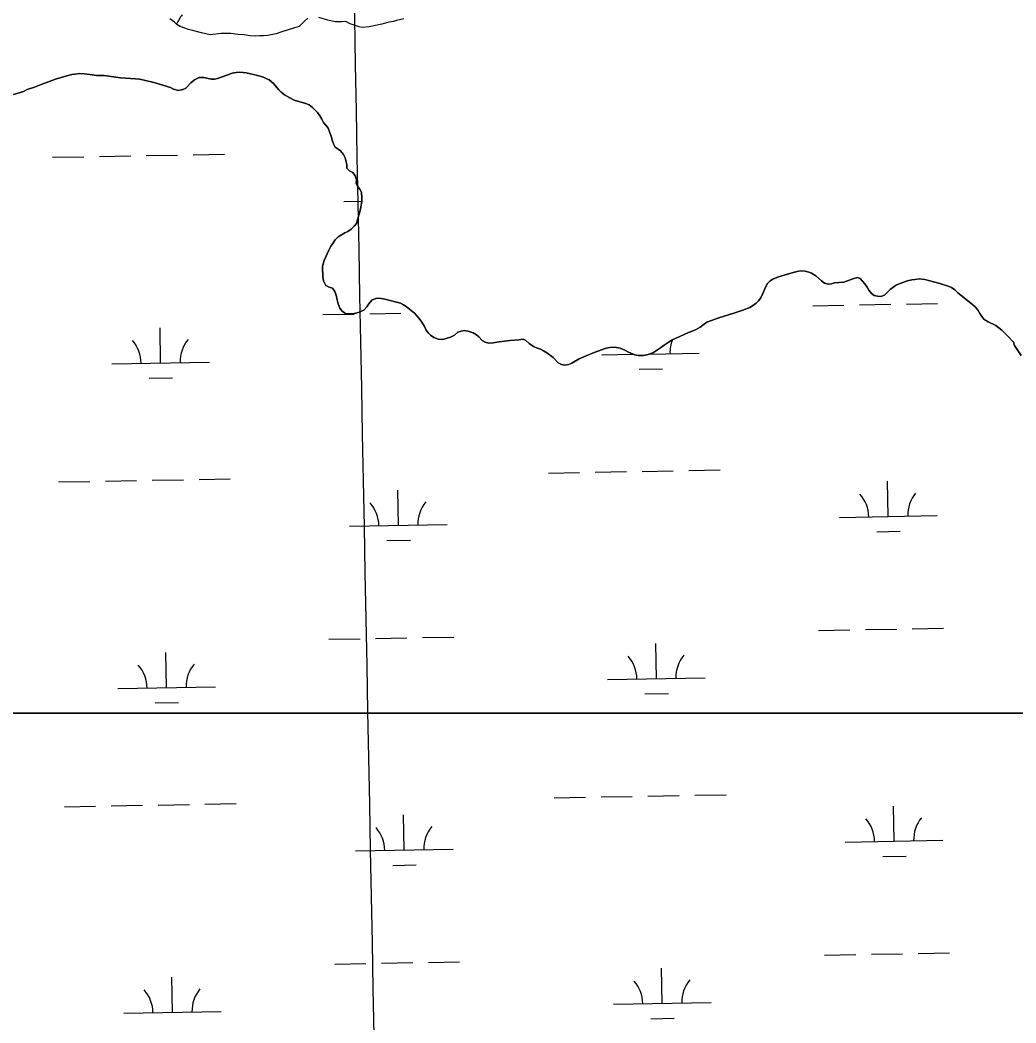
# Model space of a CAD drawing. Extents: x 3957609 to 3995875, y 234277 to 260273.
# Drawn here: x 3982701 to 3983721, y 244753 to 245780 of the extents above; entities that cross this region are included whole.
import ezdxf

# ---------------------------------------------------------------- set-up
doc = ezdxf.new("R2010")
doc.units = 0
for name, color, linetype in [('V-GRID-MAJR', 7, 'Continuous'), ('V-TOPO-SHOR', 7, 'Continuous'), ('V-WETL-SWMP', 7, 'Continuous')]:
    doc.layers.add(name, color=color, linetype=linetype)

msp = doc.modelspace()

# ---------------------------------------------------------------- linework, layer by layer
at = {"layer": 'V-GRID-MAJR'}
msp.add_spline([(3983152.998, 240103.582), (3983094.879, 243130.385), (3982978.522, 249190.173), (3982862.165, 255249.95), (3982803.928, 258282.928)], degree=3, dxfattribs=at)
at = {"layer": 'V-TOPO-SHOR'}
for points in [[(3982995.912, 245781.638), (3982992.824, 245779.102), (3982990.264, 245776.458), (3982986.961, 245773.393), (3982982.176, 245771.713), (3982968.357, 245767.31), (3982963.468, 245765.846), (3982960.173, 245765.115), (3982955.178, 245764.074), (3982950.4, 245763.669), (3982946.472, 245763.683), (3982942.541, 245763.275), (3982937.02, 245763.724), (3982930.761, 245764.598), (3982924.392, 245765.156), (3982916.964, 245766.141), (3982907.197, 245766.18), (3982895.937, 245764.846), (3982887.026, 245766.794), (3982877.694, 245769.168), (3982873.876, 245770.245), (3982865.076, 245773.147), (3982861.795, 245775.389), (3982859.466, 245777.734), (3982854.49, 245780.939)], [(3983071.695, 245775.703), (3983058.731, 245772.889), (3983051.616, 245772.174), (3983048.644, 245772.823), (3983039.314, 245775.94), (3983034.972, 245778.293), (3983030.509, 245777.994), (3983023.929, 245778.021), (3983016.609, 245779.643), (3983007.17, 245782.443)], [(3983094.331, 245780.919), (3983086.893, 245779.356), (3983083.917, 245778.521), (3983078.924, 245777.585), (3983071.695, 245775.703)], [(3982694.473, 245703.576), (3982704.677, 245706.507), (3982708.295, 245708.616), (3982715.844, 245711.24), (3982724.565, 245714.603), (3982729.136, 245716.069), (3982737.641, 245719.114), (3982749.016, 245722.571), (3982754.117, 245723.931), (3982757.2, 245724.556), (3982762.297, 245724.959), (3982766.862, 245724.624), (3982772.592, 245724.069), (3982779.594, 245723.083), (3982787.24, 245722.946), (3982804.005, 245720.755), (3982819.395, 245719.737), (3982823.534, 245719.297), (3982828.415, 245718.426), (3982839.445, 245715.514), (3982855.245, 245710.673), (3982858.317, 245708.963), (3982863.409, 245707.666), (3982867.765, 245708.817), (3982870.849, 245710.079), (3982876.287, 245715.365), (3982880.014, 245718.535), (3982884.802, 245720.851), (3982889.58, 245721.044), (3982896.9, 245719.315), (3982900.295, 245719.196), (3982903.484, 245719.925), (3982913.904, 245723.813), (3982918.584, 245725.385), (3982922.408, 245726.006), (3982925.488, 245726.313), (3982929.629, 245726.19), (3982932.918, 245725.646), (3982941.616, 245723.804), (3982949.675, 245721.543), (3982952.642, 245720.364), (3982956.458, 245718.437), (3982960.795, 245714.701), (3982966.29, 245708.205), (3982968.617, 245706.071), (3982972.108, 245703.296), (3982977.405, 245700.195), (3982982.068, 245697.842), (3982985.459, 245696.658), (3982994.051, 245694.289), (3982997.229, 245693.107), (3983000.934, 245690.332), (3983006.009, 245685.003), (3983008.331, 245681.808), (3983010.336, 245678.402), (3983012.126, 245674.892), (3983014.453, 245672.314), (3983016.73, 245668.949), (3983020.032, 245660.908), (3983021.158, 245655.893), (3983022.166, 245653.044), (3983023.872, 245649.638), (3983027.007, 245647.652), (3983029.506, 245645.794), (3983032.696, 245642.085), (3983034.319, 245638.851), (3983035.988, 245631.753), (3983036.08, 245628.249), (3983038.828, 245625.371), (3983042.111, 245623.553), (3983044.436, 245620.251), (3983045.8, 245616.424), (3983045.57, 245612.285), (3983046.834, 245609.52), (3983049.369, 245606.642), (3983050.946, 245603.026), (3983051.352, 245598.035), (3983051.231, 245594.424), (3983050.68, 245589.861), (3983049.169, 245583.285), (3983047.012, 245575.118), (3983045.828, 245571.513), (3983043.588, 245568.763), (3983040.391, 245565.697), (3983036.983, 245563.161), (3983033.792, 245562.006), (3983030.597, 245559.684), (3983027.194, 245557.787), (3983023.888, 245554.615)], [(3983023.888, 245554.615), (3983021.539, 245550.908), (3983019.509, 245548.158), (3983017.05, 245543.494), (3983012.868, 245533.426), (3983011.686, 245530.139), (3983011.141, 245527.063), (3983011.422, 245517.188), (3983012.04, 245512.832), (3983014.568, 245507.833), (3983017.853, 245506.227), (3983021.244, 245505.043), (3983023.78, 245501.635), (3983025.146, 245498.127), (3983026.079, 245493.132), (3983027.126, 245489.095), (3983028.912, 245484.629), (3983031.236, 245481.54), (3983034.517, 245479.402), (3983037.489, 245478.859), (3983041.63, 245479.054), (3983046.412, 245479.992), (3983050.24, 245481.143), (3983053.856, 245483.146), (3983056.416, 245486.003), (3983058.552, 245489.286), (3983061.434, 245492.989), (3983065.794, 245494.67), (3983069.511, 245494.869), (3983074.709, 245493.996), (3983090.831, 245489.685), (3983094.116, 245488.184), (3983096.871, 245486.58), (3983105.124, 245479.539), (3983110.197, 245474), (3983112.941, 245470.379), (3983115.473, 245466.014), (3983117.263, 245462.185), (3983119.268, 245459.416), (3983121.594, 245457.071), (3983124.981, 245454.722), (3983129.54, 245453.11), (3983134.21, 245452.668), (3983142.287, 245454.863), (3983146.225, 245457.183), (3983149.529, 245460.143), (3983153.037, 245461.189), (3983156.226, 245461.707), (3983160.363, 245461.161), (3983165.241, 245459.549), (3983168.841, 245457.515), (3983171.17, 245455.49), (3983174.551, 245451.654), (3983177.623, 245449.835), (3983180.91, 245448.973), (3983185.795, 245449.166), (3983192.17, 245450.202), (3983202.793, 245451.644), (3983212.032, 245452.244), (3983216.494, 245453.075), (3983219.355, 245451.683), (3983222.847, 245448.59), (3983227.189, 245445.6), (3983230.261, 245444.207), (3983234.5, 245442.598), (3983237.468, 245441.098), (3983240.964, 245439.067), (3983247.208, 245434.264), (3983252.494, 245428.616), (3983255.883, 245427.008), (3983259.173, 245426.463), (3983263.209, 245427.084), (3983266.293, 245428.239), (3983273.957, 245432.775), (3983281.082, 245435.931), (3983289.165, 245439.19), (3983301.499, 245443.597), (3983305.537, 245444.537), (3983310.424, 245444.836), (3983316.045, 245443.644), (3983320.709, 245441.821), (3983323.887, 245440.003), (3983326.855, 245438.717), (3983331.094, 245437), (3983334.277, 245436.138), (3983339.796, 245436.329), (3983344.685, 245437.158), (3983350.214, 245439.366), (3983357.454, 245444.113), (3983360.01, 245446.227), (3983369.377, 245452.24), (3983377.141, 245455.606), (3983385.97, 245459.711), (3983392.991, 245462.549), (3983397.99, 245465.076), (3983404.912, 245470.356), (3983417.141, 245474.659), (3983432.45, 245479.693), (3983441.592, 245482.523), (3983448.823, 245485.362), (3983451.588, 245486.943)], [(3983451.588, 245486.943), (3983455.422, 245489.794), (3983457.663, 245492.12), (3983460.012, 245495.295), (3983462.045, 245499.745), (3983465.05, 245507.06), (3983466.973, 245510.026), (3983469.637, 245512.774), (3983472.404, 245514.462), (3983476.34, 245516.143), (3983480.699, 245517.614), (3983493.136, 245521.278), (3983497.388, 245522.322), (3983500.894, 245522.947), (3983505.35, 245522.502), (3983509.17, 245521.532), (3983512.031, 245520.458), (3983516.375, 245517.999), (3983522.087, 245512.668), (3983525.367, 245510.212), (3983529.291, 245509.24), (3983532.478, 245509.651), (3983535.667, 245510.489), (3983545.12, 245511.511), (3983555.328, 245515.08), (3983558.623, 245516.022), (3983561.91, 245515.158), (3983566.772, 245509.618), (3983568.988, 245506.106), (3983570.567, 245503.02), (3983573.42, 245499.716), (3983576.279, 245497.795), (3983579.566, 245496.931), (3983582.857, 245496.812), (3983586.685, 245498.072), (3983592.652, 245503.673), (3983598.084, 245507.792), (3983601.807, 245509.582), (3983610.314, 245512.627), (3983614.777, 245513.669), (3983617.857, 245514.187), (3983622.213, 245514.702), (3983627.944, 245513.936), (3983643.322, 245509.838), (3983652.122, 245507.146), (3983655.303, 245505.86), (3983658.69, 245503.511), (3983661.863, 245500.419), (3983665.25, 245497.539), (3983673.612, 245491.24), (3983677.315, 245488.254), (3983679.959, 245485.587), (3983682.599, 245482.392), (3983684.606, 245479.41), (3983686.396, 245476.007), (3983688.616, 245473.555), (3983692.957, 245470.776), (3983700.797, 245466.815), (3983707.041, 245462.013), (3983712.962, 245455.938), (3983718.776, 245449.755), (3983719.932, 245446.354), (3983726.686, 245436.345)]]:
    msp.add_lwpolyline(points, dxfattribs=at)
at = {"layer": 'V-WETL-SWMP'}
for p, q in [((3982734.522, 245639.271), (3982766.517, 245639.853)), ((3982782.514, 245640.144), (3982814.509, 245640.725)), ((3982830.506, 245641.016), (3982862.501, 245641.598)), ((3982878.498, 245641.889), (3982910.493, 245642.471)), ((3983032.712, 245593.943), (3983051.214, 245594.279)), ((3983513.231, 245487.229), (3983545.226, 245487.811)), ((3983561.223, 245488.101), (3983593.218, 245488.683)), ((3983609.215, 245488.974), (3983641.21, 245489.556)), ((3983011.406, 245478.104), (3983043.401, 245478.686)), ((3983059.398, 245478.977), (3983091.393, 245479.559)), ((3982845.214, 245428.645), (3982844.559, 245464.639)), ((3983297.047, 245436.86), (3983329.963, 245437.459)), ((3983346.177, 245437.754), (3983397.03, 245438.678)), ((3983347.039, 245437.769), (3983347.033, 245438.095)), ((3982795.222, 245427.736), (3982895.205, 245429.554)), ((3983335.321, 245422.123), (3983359.317, 245422.559)), ((3982833.496, 245412.998), (3982857.492, 245413.434)), ((3983290.387, 245316.648), (3983322.382, 245317.23)), ((3983338.379, 245317.521), (3983370.374, 245318.103)), ((3983386.371, 245318.394), (3983418.366, 245318.975)), ((3982740.57, 245306.651), (3982772.565, 245307.233)), ((3982788.562, 245307.524), (3982820.557, 245308.105)), ((3982836.554, 245308.396), (3982868.549, 245308.978)), ((3982884.546, 245309.269), (3982916.541, 245309.851)), ((3983242.395, 245315.776), (3983274.39, 245316.357)), ((3983590.576, 245271.356), (3983589.922, 245307.35)), ((3983088.751, 245262.232), (3983088.097, 245298.226)), ((3983540.585, 245270.447), (3983640.568, 245272.265)), ((3983038.76, 245261.323), (3983138.743, 245263.141)), ((3983578.859, 245255.71), (3983602.855, 245256.146)), ((3983077.034, 245246.585), (3983101.03, 245247.021)), ((3983519.279, 245154.609), (3983551.274, 245155.191)), ((3983567.271, 245155.481), (3983599.266, 245156.063)), ((3983615.263, 245156.354), (3983647.258, 245156.936)), ((3983017.454, 245145.484), (3983049.449, 245146.066)), ((3983065.446, 245146.357), (3983097.441, 245146.938)), ((3983113.438, 245147.229), (3983145.433, 245147.811)), ((3982851.262, 245096.025), (3982850.607, 245132.019)), ((3983353.087, 245105.149), (3983352.432, 245141.143)), ((3983303.095, 245104.24), (3983403.079, 245106.058)), ((3982801.27, 245095.116), (3982901.253, 245096.934)), ((3982839.544, 245080.378), (3982863.54, 245080.814)), ((3983341.369, 245089.503), (3983365.365, 245089.939)), ((3983248.443, 244983.156), (3983280.438, 244983.737)), ((3983296.435, 244984.028), (3983328.43, 244984.61)), ((3983344.427, 244984.901), (3983376.422, 244985.483)), ((3983392.42, 244985.774), (3983424.414, 244986.355)), ((3982746.618, 244974.031), (3982778.613, 244974.613)), ((3982794.61, 244974.904), (3982826.605, 244975.485)), ((3982842.602, 244975.776), (3982874.597, 244976.358)), ((3982890.594, 244976.649), (3982922.589, 244977.231)), ((3983596.624, 244938.736), (3983595.97, 244974.73)), ((3983094.799, 244929.612), (3983094.145, 244965.606)), ((3983546.633, 244937.827), (3983646.616, 244939.645)), ((3983044.808, 244928.703), (3983144.791, 244930.521)), ((3983584.907, 244923.09), (3983608.903, 244923.526)), ((3983083.082, 244913.965), (3983107.078, 244914.401)), ((3983621.311, 244823.734), (3983653.306, 244824.316)), ((3983071.494, 244813.737), (3983103.489, 244814.318)), ((3983119.486, 244814.609), (3983151.481, 244815.191)), ((3983525.327, 244821.989), (3983557.322, 244822.571)), ((3983573.319, 244822.861), (3983605.314, 244823.443)), ((3983023.502, 244812.864), (3983055.497, 244813.446)), ((3983359.135, 244772.529), (3983358.48, 244808.523)), ((3982857.31, 244763.405), (3982856.655, 244799.399)), ((3983309.143, 244771.62), (3983409.127, 244773.438)), ((3982807.318, 244762.496), (3982907.302, 244764.314)), ((3983347.417, 244756.883), (3983371.413, 244757.319))]:
    msp.add_line(p, q, dxfattribs=at)
for points in [[(3982946.471, 245763.684), (3982942.541, 245763.276), (3982937.021, 245763.723), (3982930.761, 245764.598), (3982924.393, 245765.155), (3982916.965, 245766.14), (3982907.197, 245766.18), (3982895.938, 245764.846), (3982887.027, 245766.793), (3982877.694, 245769.167), (3982873.876, 245770.244), (3982865.076, 245773.146), (3982861.794, 245775.389), (3982859.467, 245777.735), (3982854.49, 245780.94)], [(3982995.913, 245781.638), (3982992.824, 245779.103), (3982990.265, 245776.459), (3982986.961, 245773.393), (3982982.177, 245771.714), (3982968.357, 245767.311), (3982963.467, 245765.845), (3982960.172, 245765.115), (3982955.178, 245764.074), (3982950.399, 245763.668), (3982946.471, 245763.684)], [(3983094.331, 245780.919), (3983086.893, 245779.357), (3983083.917, 245778.52), (3983078.923, 245777.584), (3983071.695, 245775.703), (3983058.731, 245772.889), (3983051.615, 245772.175), (3983048.644, 245772.824), (3983039.314, 245775.941), (3983034.971, 245778.294), (3983030.51, 245777.994), (3983023.928, 245778.021), (3983016.609, 245779.643), (3983007.171, 245782.442)], [(3983047.011, 245575.118), (3983049.168, 245583.285), (3983050.681, 245589.861), (3983051.231, 245594.424), (3983051.352, 245598.034), (3983050.947, 245603.025), (3983049.369, 245606.642), (3983046.833, 245609.519), (3983045.57, 245612.284), (3983045.799, 245616.424), (3983044.435, 245620.252), (3983042.112, 245623.552), (3983038.829, 245625.371), (3983036.08, 245628.249), (3983035.988, 245631.753), (3983034.318, 245638.852), (3983032.696, 245642.086), (3983029.505, 245645.794), (3983027.007, 245647.651), (3983023.872, 245649.639), (3983022.166, 245653.043), (3983021.158, 245655.893), (3983020.032, 245660.908), (3983016.731, 245668.948), (3983014.452, 245672.313), (3983012.126, 245674.892), (3983010.336, 245678.402), (3983008.332, 245681.808), (3983006.01, 245685.003), (3983000.935, 245690.332), (3982997.23, 245693.107), (3982994.05, 245694.288), (3982985.46, 245696.659), (3982982.067, 245697.841), (3982977.405, 245700.195), (3982972.109, 245703.296), (3982968.617, 245706.071), (3982966.29, 245708.204), (3982960.795, 245714.702), (3982956.458, 245718.436), (3982952.643, 245720.363), (3982949.675, 245721.543), (3982941.615, 245723.805), (3982932.917, 245725.645), (3982929.628, 245726.19), (3982925.488, 245726.313), (3982922.407, 245726.007), (3982918.583, 245725.385), (3982913.905, 245723.812), (3982903.484, 245719.926), (3982900.296, 245719.196), (3982896.899, 245719.316), (3982889.58, 245721.044), (3982884.802, 245720.851), (3982880.015, 245718.535), (3982876.286, 245715.365), (3982870.85, 245710.079), (3982867.765, 245708.817), (3982863.408, 245707.667), (3982858.317, 245708.962), (3982855.245, 245710.673), (3982839.445, 245715.515), (3982828.415, 245718.426), (3982823.535, 245719.296), (3982819.396, 245719.737), (3982804.005, 245720.755), (3982787.239, 245722.947), (3982779.595, 245723.084), (3982772.592, 245724.068), (3982766.861, 245724.623), (3982762.297, 245724.96), (3982757.199, 245724.556), (3982754.118, 245723.931), (3982749.016, 245722.572), (3982737.641, 245719.115), (3982729.135, 245716.07), (3982724.564, 245714.602), (3982715.844, 245711.24), (3982708.295, 245708.617), (3982704.677, 245706.508), (3982694.473, 245703.577)], [(3983385.971, 245459.711), (3983377.142, 245455.606), (3983369.378, 245452.24), (3983360.01, 245446.226), (3983357.454, 245444.113), (3983350.215, 245439.365), (3983344.685, 245437.158), (3983339.797, 245436.329), (3983334.276, 245436.139), (3983331.094, 245437.001), (3983326.854, 245438.717), (3983323.887, 245440.003), (3983320.709, 245441.821), (3983316.045, 245443.645), (3983310.423, 245444.836), (3983305.538, 245444.537), (3983301.499, 245443.598), (3983289.165, 245439.189), (3983281.083, 245435.931), (3983273.957, 245432.775), (3983266.294, 245428.24), (3983263.21, 245427.085), (3983259.173, 245426.464), (3983255.884, 245427.009), (3983252.493, 245428.615), (3983247.208, 245434.264), (3983240.963, 245439.067), (3983237.468, 245441.098), (3983234.501, 245442.597), (3983230.261, 245444.207), (3983227.188, 245445.599), (3983222.847, 245448.59), (3983219.356, 245451.683), (3983216.495, 245453.075), (3983212.032, 245452.244), (3983202.793, 245451.644), (3983192.17, 245450.201), (3983185.795, 245449.165), (3983180.911, 245448.973), (3983177.623, 245449.836), (3983174.551, 245451.653), (3983171.169, 245455.489), (3983168.842, 245457.516), (3983165.24, 245459.548), (3983160.363, 245461.16), (3983156.225, 245461.708), (3983153.037, 245461.19), (3983149.529, 245460.142), (3983146.226, 245457.183), (3983142.288, 245454.863), (3983134.21, 245452.667), (3983129.541, 245453.11), (3983124.982, 245454.721), (3983121.594, 245457.071), (3983119.268, 245459.416), (3983117.262, 245462.185), (3983115.472, 245466.014), (3983112.942, 245470.378), (3983110.196, 245473.999), (3983105.123, 245479.54), (3983096.87, 245486.581), (3983094.116, 245488.185), (3983090.831, 245489.685), (3983074.71, 245493.997), (3983069.512, 245494.868), (3983065.795, 245494.67), (3983061.435, 245492.989), (3983058.553, 245489.285), (3983056.416, 245486.003), (3983053.857, 245483.146), (3983050.239, 245481.144), (3983046.412, 245479.992), (3983041.63, 245479.055), (3983037.489, 245478.86), (3983034.518, 245479.403), (3983031.236, 245481.54), (3983028.912, 245484.628), (3983027.126, 245489.095), (3983026.08, 245493.133), (3983025.145, 245498.127), (3983023.779, 245501.636), (3983021.245, 245505.044), (3983017.852, 245506.226), (3983014.568, 245507.832), (3983012.04, 245512.832), (3983011.421, 245517.188), (3983011.142, 245527.063), (3983011.686, 245530.14), (3983012.867, 245533.426), (3983017.049, 245543.495), (3983019.51, 245548.157), (3983021.538, 245550.909), (3983023.889, 245554.615), (3983027.193, 245557.787), (3983030.598, 245559.684), (3983033.793, 245562.007), (3983036.983, 245563.162), (3983040.39, 245565.696), (3983043.588, 245568.762), (3983045.829, 245571.513), (3983047.011, 245575.118)], [(3983726.685, 245436.346), (3983719.931, 245446.354), (3983718.777, 245449.756), (3983712.963, 245455.938), (3983707.042, 245462.013), (3983700.798, 245466.816), (3983692.957, 245470.777), (3983688.615, 245473.555), (3983686.396, 245476.006), (3983684.605, 245479.411), (3983682.599, 245482.392), (3983679.958, 245485.587), (3983677.315, 245488.253), (3983673.611, 245491.24), (3983665.249, 245497.539), (3983661.863, 245500.419), (3983658.691, 245503.511), (3983655.303, 245505.86), (3983652.123, 245507.147), (3983643.322, 245509.837), (3983627.944, 245513.935), (3983622.213, 245514.701), (3983617.858, 245514.188), (3983614.777, 245513.67), (3983610.314, 245512.626), (3983601.808, 245509.582), (3983598.084, 245507.792), (3983592.653, 245503.673), (3983586.685, 245498.071), (3983582.857, 245496.812), (3983579.566, 245496.932), (3983576.279, 245497.795), (3983573.42, 245499.717), (3983570.567, 245503.02), (3983568.987, 245506.106), (3983566.771, 245509.618), (3983561.91, 245515.159), (3983558.622, 245516.022), (3983555.327, 245515.08), (3983545.12, 245511.511), (3983535.667, 245510.488), (3983532.478, 245509.652), (3983529.291, 245509.24), (3983525.367, 245510.212), (3983522.086, 245512.667), (3983516.374, 245517.999), (3983512.031, 245520.458), (3983509.169, 245521.532), (3983505.351, 245522.503), (3983500.893, 245522.946), (3983497.387, 245522.323), (3983493.136, 245521.278), (3983480.699, 245517.613), (3983476.34, 245516.144), (3983472.405, 245514.462), (3983469.638, 245512.774), (3983466.972, 245510.025), (3983465.049, 245507.06), (3983462.046, 245499.746), (3983460.011, 245495.295), (3983457.662, 245492.12), (3983455.423, 245489.793), (3983451.589, 245486.942), (3983448.823, 245485.361), (3983441.591, 245482.523), (3983432.449, 245479.694), (3983417.14, 245474.66), (3983404.913, 245470.357), (3983397.99, 245465.076), (3983392.99, 245462.549), (3983385.971, 245459.711)], [(3985820.149, 245069.841), (3981859.833, 245069.841), (3981859.77, 245069.702), (3981855.167, 245060.484), (3981853.349, 245057.2), (3981845.314, 245039.607), (3981842.74, 245033.247), (3981833.414, 245011.625), (3981828.697, 245000.283), (3981827.407, 244996.466), (3981819.682, 244976.749), (3981817.329, 244972.512), (3981815.508, 244968.591), (3981813.256, 244963.079), (3981812.073, 244959.473), (3981810.357, 244955.233), (3981808.43, 244951.419), (3981806.614, 244948.559), (3981803.63, 244945.917), (3981799.696, 244944.659), (3981796.084, 244944.143), (3981792.686, 244943.944), (3981787.804, 244944.495)], [(3981859.833, 245069.841), (3985820.149, 245069.841)]]:
    msp.add_lwpolyline(points, dxfattribs=at)
for centre, start, end in [((3982894.391, 245762.744), 140.269876, 158.592329), ((3982789.971, 245428.115), 0.269879, 41.813537), ((3982900.439, 245430.124), 140.269876, 181.813534), ((3983402.264, 245439.248), 158.259668, 181.813534), ((3983291.796, 245437.24), 0.269879, 2.296728), ((3983143.976, 245263.711), 140.269876, 181.813534), ((3983535.334, 245270.827), 0.269879, 41.813537), ((3983645.802, 245272.835), 140.269876, 181.813534), ((3983033.509, 245261.702), 0.269879, 41.813537), ((3983297.844, 245104.62), 0.269879, 41.813537), ((3983408.312, 245106.628), 140.269876, 181.813534), ((3982796.019, 245095.495), 0.269879, 41.813537), ((3982906.487, 245097.504), 140.269876, 181.813534), ((3983541.382, 244938.207), 0.269879, 41.813537), ((3983651.85, 244940.215), 140.269876, 181.813534), ((3983039.557, 244929.082), 0.269879, 41.813537), ((3983150.025, 244931.091), 140.269876, 181.813534), ((3983303.892, 244772), 0.269879, 41.813537), ((3983414.36, 244774.008), 140.269876, 181.813534), ((3982802.067, 244762.875), 0.269879, 41.813537), ((3982912.535, 244764.884), 140.269876, 181.813534)]:
    msp.add_arc(centre, 35.246, start, end, dxfattribs=at)

doc.saveas('drawing.dxf')
